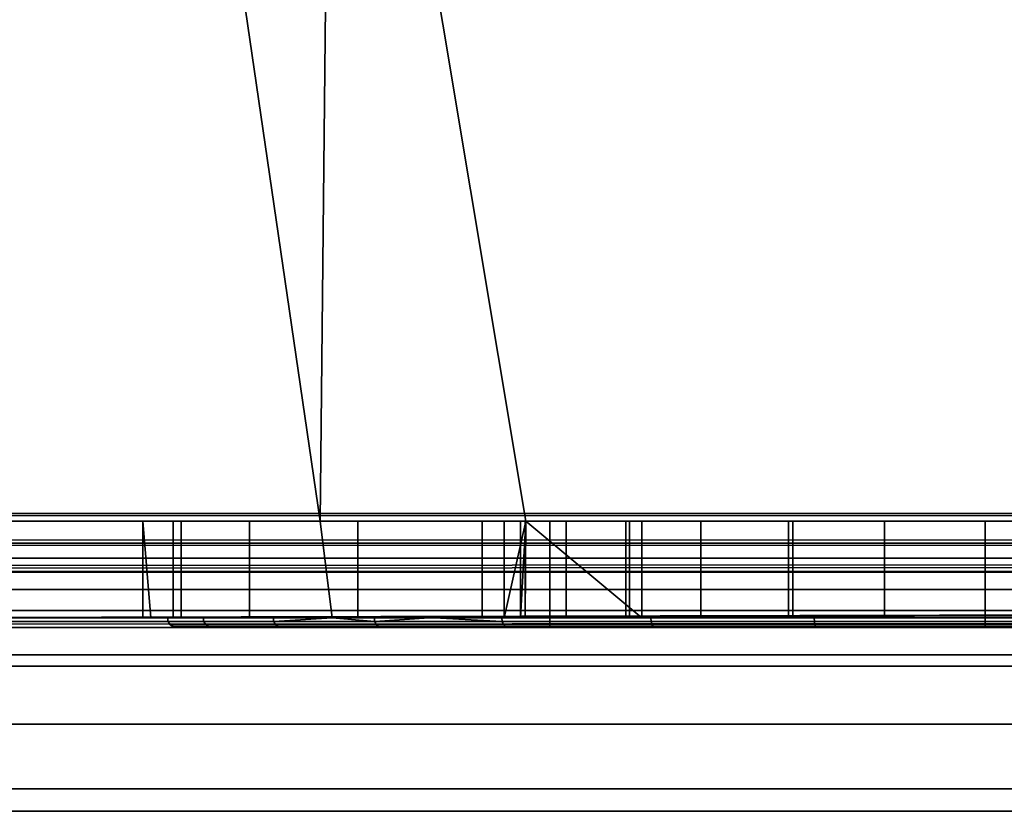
# Model space of a CAD drawing. Header units: millimetres. Extents: x -603 to 3703, y -115 to 193.
# Tile 293 of 656: x 1084 to 1094, y -33 to -25. Entities that reach past the tile are written whole.
import ezdxf

# ---------------------------------------------------------------- set-up
doc = ezdxf.new("R2010")
doc.units = ezdxf.units.MM
doc.layers.add('152', color=7, linetype='Continuous', true_color=0xffffff)

# ---------------------------------------------------------------- blocks, each defined once
blk = doc.blocks.new('UG_SURFACE_070')
at = {"layer": '152', "color": 252, "linetype": 'Continuous', "lineweight": 35}
for points in [[(1081.975, -17, 1167.5), (1032, -17, 1167.5), (1032, -30, 1167.5), (1114, -30, 1167.5)], [(1114, -30, 1002.5), (1032, -30, 1002.5), (1032, -17, 1002.5), (1081.975, -17, 1002.5)], [(1114, -30, 1167.5), (1085.375, -17, 1167.5), (1081.975, -17, 1167.5)], [(1114, -30, 1002.5), (1081.975, -17, 1002.5), (1085.375, -17, 1002.5)], [(1114, -30, 1167.5), (1087.25, -17, 1167.5), (1085.375, -17, 1167.5)], [(1114, -30, 1002.5), (1085.375, -17, 1002.5), (1087.25, -17, 1002.5)], [(1114, -30, 1167.5), (1100.75, -17, 1167.5), (1087.25, -17, 1167.5)], [(1114, -30, 1002.5), (1087.25, -17, 1002.5), (1100.75, -17, 1002.5)], [(1081.975, -30, 1003.5), (1087.125, -30, 1003.5), (1085.375, -18, 1003.5), (1081.975, -18, 1003.5)], [(1087.125, -30, 1166.5), (1081.975, -30, 1166.5), (1081.975, -18, 1166.5), (1085.375, -18, 1166.5)], [(1087.125, -30, 1003.5), (1087.25, -18, 1003.5), (1085.375, -18, 1003.5)], [(1085.375, -18, 1166.5), (1087.25, -18, 1166.5), (1087.125, -30, 1166.5)], [(1087.25, -18, 1003.5), (1087.125, -30, 1003.5), (1089.25, -30, 1003.5)], [(1087.25, -18, 1166.5), (1089.25, -30, 1166.5), (1087.125, -30, 1166.5)], [(1089.25, -30, 1003.5), (1098.75, -30, 1003.5), (1100.75, -18, 1003.5), (1087.25, -18, 1003.5)], [(1087.25, -18, 1166.5), (1100.75, -18, 1166.5), (1098.75, -30, 1166.5), (1089.25, -30, 1166.5)], [(1114, -30, 1167.5), (1032, -30, 1167.5), (1032, -30.383, 1167.424), (1113.968, -30.383, 1167.424)], [(1113.968, -30.383, 1002.576), (1032, -30.383, 1002.576), (1032, -30, 1002.5), (1114, -30, 1002.5)], [(1081.975, -30, 1033.975), (1081.975, -30, 1093.25), (1087.125, -30, 1093.25), (1087.125, -30, 1037.205)], [(1087.125, -30, 1037.205), (1085.689, -30, 1034.737), (1081.975, -30, 1033.975)], [(1081.975, -30, 1013.575), (1081.975, -30, 1033.975), (1085.293, -30, 1031.132), (1086.393, -30, 1027.676)], [(1081.975, -30, 1033.975), (1085.606, -30, 1033.975), (1085.293, -30, 1031.132)], [(1086.393, -30, 1027.676), (1087.125, -30, 1026.851), (1087.125, -30, 1013.575), (1081.975, -30, 1013.575)], [(1085.689, -30, 1034.737), (1085.606, -30, 1033.975), (1081.975, -30, 1033.975)], [(1087.125, -30, 1166.5), (1087.125, -30, 1126.75), (1081.975, -30, 1126.75), (1081.975, -30, 1166.5)], [(1087.125, -30, 1126.75), (1087.125, -30, 1108.1), (1081.975, -30, 1108.1), (1081.975, -30, 1126.75)], [(1087.125, -30, 1108.1), (1087.125, -30, 1099.9), (1081.975, -30, 1099.9), (1081.975, -30, 1108.1)], [(1087.125, -30, 1099.9), (1087.125, -30, 1093.25), (1081.975, -30, 1093.25), (1081.975, -30, 1099.9)], [(1087.125, -30, 1013.575), (1087.125, -30, 1003.5), (1081.975, -30, 1003.5), (1081.975, -30, 1013.575)], [(1085.293, -30, 1031.132), (1085.606, -30, 1033.975), (1085.606, -31, 1033.975), (1085.375, -31, 1031.877)], [(1085.293, -30, 1031.132), (1085.293, -31, 1031.132), (1085.375, -31, 1030.875)], [(1085.375, -31, 1030.875), (1086.393, -31, 1027.676), (1086.393, -30, 1027.676), (1085.293, -30, 1031.132)], [(1085.375, -31, 1031.877), (1085.293, -31, 1031.132), (1085.293, -30, 1031.132)], [(1085.606, -30, 1033.975), (1085.689, -30, 1034.737), (1085.689, -31, 1034.737), (1085.606, -31, 1033.975)], [(1087.25, -31, 1037.42), (1085.689, -31, 1034.737), (1085.689, -30, 1034.737), (1087.125, -30, 1037.205)], [(1087.125, -30, 1026.851), (1086.393, -30, 1027.676), (1086.393, -31, 1027.676), (1087.25, -31, 1026.71)], [(1087.125, -30, 1037.205), (1087.513, -30, 1037.872), (1087.513, -31, 1037.872), (1087.25, -31, 1037.42)], [(1087.25, -31, 1026.71), (1088.8, -31, 1024.963), (1088.8, -30, 1024.963), (1087.125, -30, 1026.851)], [(1087.125, -30, 1126.75), (1087.125, -30, 1166.5), (1089.027, -30, 1150.523), (1089.245, -30, 1148.455)], [(1087.125, -30, 1166.5), (1089.25, -30, 1166.5), (1089.25, -30, 1151.208), (1089.027, -30, 1150.523)], [(1087.125, -30, 1037.205), (1087.125, -30, 1093.25), (1089.027, -30, 1082.523), (1089.245, -30, 1080.455)], [(1087.125, -30, 1093.25), (1089.25, -30, 1093.25), (1089.25, -30, 1083.208), (1089.027, -30, 1082.523)], [(1087.125, -30, 1013.575), (1088.8, -30, 1013.575), (1088.8, -30, 1012.55)], [(1088.8, -30, 1012.55), (1089.196, -30, 1010.56), (1087.125, -30, 1003.5), (1087.125, -30, 1013.575)], [(1089.196, -30, 1010.56), (1089.25, -30, 1010.479), (1089.25, -30, 1003.5), (1087.125, -30, 1003.5)], [(1088.8, -30, 1013.575), (1087.125, -30, 1013.575), (1087.125, -30, 1026.851), (1088.8, -30, 1024.963)], [(1087.513, -30, 1037.872), (1087.125, -30, 1037.205), (1089.245, -30, 1080.455)], [(1089.245, -30, 1148.455), (1089.25, -30, 1148.446), (1089.25, -30, 1126.75), (1087.125, -30, 1126.75)], [(1089.25, -30, 1126.75), (1089.25, -30, 1108.1), (1087.125, -30, 1108.1), (1087.125, -30, 1126.75)], [(1089.25, -30, 1108.1), (1089.25, -30, 1099.9), (1087.125, -30, 1099.9), (1087.125, -30, 1108.1)], [(1089.25, -30, 1099.9), (1089.25, -30, 1093.25), (1087.125, -30, 1093.25), (1087.125, -30, 1099.9)], [(1090.452, -31, 1039.998), (1087.513, -31, 1037.872), (1087.513, -30, 1037.872), (1089.25, -30, 1039.129)], [(1089.245, -30, 1080.455), (1089.25, -30, 1080.446), (1089.25, -30, 1039.129), (1087.513, -30, 1037.872)], [(1088.8, -30, 1012.55), (1088.8, -31, 1012.55), (1089.196, -31, 1010.56), (1089.196, -30, 1010.56)], [(1088.8, -31, 1013.575), (1088.8, -31, 1012.55), (1088.8, -30, 1012.55), (1088.8, -30, 1013.575)], [(1088.8, -30, 1013.575), (1088.8, -30, 1024.963), (1088.8, -31, 1024.963), (1088.8, -31, 1013.575)], [(1089.027, -31, 1150.523), (1089.027, -30, 1150.523), (1089.25, -30, 1151.208)], [(1089.027, -30, 1150.523), (1089.027, -31, 1150.523), (1089.245, -31, 1148.455), (1089.245, -30, 1148.455)], [(1089.25, -30, 1151.208), (1089.67, -30, 1152.5), (1089.67, -31, 1152.5), (1089.027, -31, 1150.523)], [(1089.027, -31, 1082.523), (1089.027, -30, 1082.523), (1089.25, -30, 1083.208)], [(1089.027, -30, 1082.523), (1089.027, -31, 1082.523), (1089.245, -31, 1080.455), (1089.245, -30, 1080.455)], [(1089.25, -30, 1083.208), (1089.67, -30, 1084.5), (1089.67, -31, 1084.5), (1089.027, -31, 1082.523)], [(1089.196, -31, 1010.56), (1090.323, -31, 1008.873), (1090.323, -30, 1008.873), (1089.25, -30, 1010.479)], [(1089.25, -30, 1010.479), (1089.196, -30, 1010.56), (1089.196, -31, 1010.56)], [(1089.245, -31, 1148.455), (1090.284, -31, 1146.654), (1090.284, -30, 1146.654), (1089.25, -30, 1148.446)], [(1089.25, -30, 1148.446), (1089.245, -30, 1148.455), (1089.245, -31, 1148.455)], [(1089.245, -31, 1080.455), (1090.284, -31, 1078.654), (1090.284, -30, 1078.654), (1089.25, -30, 1080.446)], [(1089.25, -30, 1080.446), (1089.245, -30, 1080.455), (1089.245, -31, 1080.455)], [(1089.25, -30, 1039.129), (1090.452, -30, 1039.998), (1090.452, -31, 1039.998)], [(1094, -30, 1087), (1092.96, -30, 1086.891), (1089.25, -30, 1093.25), (1098.75, -30, 1093.25)], [(1089.25, -30, 1093.25), (1091.061, -30, 1086.045), (1089.67, -30, 1084.5)], [(1092.96, -30, 1086.891), (1091.061, -30, 1086.045), (1089.25, -30, 1093.25)], [(1089.25, -30, 1126.75), (1091.966, -30, 1145.432), (1094, -30, 1145)], [(1089.25, -30, 1126.75), (1090.284, -30, 1146.654), (1091.966, -30, 1145.432)], [(1094, -30, 1145), (1096.034, -30, 1145.432), (1098.75, -30, 1126.75), (1089.25, -30, 1126.75)], [(1089.25, -30, 1126.75), (1089.25, -30, 1148.446), (1090.284, -30, 1146.654)], [(1094, -30, 1155), (1092.96, -30, 1154.891), (1089.25, -30, 1166.5), (1098.75, -30, 1166.5)], [(1089.25, -30, 1166.5), (1091.061, -30, 1154.045), (1089.67, -30, 1152.5)], [(1092.96, -30, 1154.891), (1091.061, -30, 1154.045), (1089.25, -30, 1166.5)], [(1090.452, -30, 1039.998), (1089.25, -30, 1039.129), (1091.966, -30, 1077.432)], [(1089.25, -30, 1039.129), (1090.284, -30, 1078.654), (1091.966, -30, 1077.432)], [(1089.25, -30, 1039.129), (1089.25, -30, 1080.446), (1090.284, -30, 1078.654)], [(1089.25, -30, 1003.5), (1090.323, -30, 1008.873), (1092.01, -30, 1007.746)], [(1089.25, -30, 1003.5), (1089.25, -30, 1010.479), (1090.323, -30, 1008.873)], [(1092.01, -30, 1007.746), (1094, -30, 1007.35), (1098.75, -30, 1003.5), (1089.25, -30, 1003.5)], [(1089.25, -30, 1126.75), (1098.75, -30, 1126.75), (1098.5, -30, 1108.5), (1089.5, -30, 1108.5)], [(1089.25, -30, 1093.25), (1089.25, -30, 1099.9), (1089.5, -30, 1099.9), (1089.5, -30, 1099.5)], [(1089.5, -30, 1099.5), (1098.5, -30, 1099.5), (1098.75, -30, 1093.25), (1089.25, -30, 1093.25)], [(1089.5, -30, 1099.9), (1089.25, -30, 1099.9), (1089.25, -30, 1108.1), (1089.5, -30, 1108.1)], [(1089.5, -30, 1108.5), (1089.5, -30, 1108.1), (1089.25, -30, 1108.1), (1089.25, -30, 1126.75)], [(1089.67, -30, 1152.5), (1089.25, -30, 1151.208), (1089.25, -30, 1166.5)], [(1089.67, -30, 1084.5), (1089.25, -30, 1083.208), (1089.25, -30, 1093.25)], [(1098.5, -30, 1099.5), (1089.5, -30, 1099.5), (1089.5, -31.1, 1099.5), (1098.5, -31.1, 1099.5)], [(1089.5, -31.1, 1108.5), (1089.5, -31.1, 1099.5), (1089.5, -30, 1099.9), (1089.5, -30, 1108.1)], [(1089.5, -31.1, 1099.5), (1089.5, -30, 1099.5), (1089.5, -30, 1099.9)], [(1089.5, -30, 1108.1), (1089.5, -30, 1108.5), (1089.5, -31.1, 1108.5)], [(1089.5, -30, 1108.5), (1098.5, -30, 1108.5), (1098.5, -31.1, 1108.5), (1089.5, -31.1, 1108.5)], [(1091.061, -30, 1154.045), (1091.061, -31, 1154.045), (1089.67, -31, 1152.5), (1089.67, -30, 1152.5)], [(1091.061, -30, 1086.045), (1091.061, -31, 1086.045), (1089.67, -31, 1084.5), (1089.67, -30, 1084.5)], [(1090.284, -30, 1146.654), (1090.284, -31, 1146.654), (1091.966, -31, 1145.432), (1091.966, -30, 1145.432)], [(1090.284, -30, 1078.654), (1090.284, -31, 1078.654), (1091.966, -31, 1077.432), (1091.966, -30, 1077.432)], [(1090.323, -30, 1008.873), (1090.323, -31, 1008.873), (1092.01, -31, 1007.746), (1092.01, -30, 1007.746)], [(1094, -30, 1040.75), (1094, -31, 1040.75), (1090.452, -31, 1039.998), (1090.452, -30, 1039.998)], [(1091.966, -30, 1077.432), (1094, -30, 1077), (1094, -30, 1040.75), (1090.452, -30, 1039.998)], [(1092.96, -30, 1154.891), (1092.96, -31, 1154.891), (1091.061, -31, 1154.045), (1091.061, -30, 1154.045)], [(1092.96, -30, 1086.891), (1092.96, -31, 1086.891), (1091.061, -31, 1086.045), (1091.061, -30, 1086.045)], [(1091.966, -30, 1145.432), (1091.966, -31, 1145.432), (1094, -31, 1145), (1094, -30, 1145)], [(1091.966, -30, 1077.432), (1091.966, -31, 1077.432), (1094, -31, 1077), (1094, -30, 1077)], [(1092.01, -30, 1007.746), (1092.01, -31, 1007.746), (1094, -31, 1007.35), (1094, -30, 1007.35)], [(1094, -31, 1155), (1092.96, -31, 1154.891), (1092.96, -30, 1154.891), (1094, -30, 1155)], [(1094, -31, 1087), (1092.96, -31, 1086.891), (1092.96, -30, 1086.891), (1094, -30, 1087)], [(1094, -30, 1007.35), (1094, -31, 1007.35), (1095.99, -31, 1007.746), (1095.99, -30, 1007.746)], [(1097.548, -30, 1039.998), (1097.548, -31, 1039.998), (1094, -31, 1040.75), (1094, -30, 1040.75)], [(1094, -30, 1155), (1095.04, -30, 1154.891), (1095.04, -31, 1154.891), (1094, -31, 1155)], [(1094, -30, 1145), (1094, -31, 1145), (1096.034, -31, 1145.432), (1096.034, -30, 1145.432)], [(1094, -30, 1087), (1095.04, -30, 1086.891), (1095.04, -31, 1086.891), (1094, -31, 1087)], [(1094, -30, 1077), (1094, -31, 1077), (1096.034, -31, 1077.432), (1096.034, -30, 1077.432)], [(1098.75, -30, 1093.25), (1095.04, -30, 1086.891), (1094, -30, 1087)], [(1098.75, -30, 1166.5), (1095.04, -30, 1154.891), (1094, -30, 1155)], [(1097.548, -30, 1039.998), (1094, -30, 1040.75), (1094, -30, 1077), (1096.034, -30, 1077.432)], [(1098.75, -30, 1003.5), (1094, -30, 1007.35), (1095.99, -30, 1007.746)], [(1113.968, -30.383, 1167.424), (1032, -30.383, 1167.424), (1032, -30.707, 1167.207), (1113.879, -30.707, 1167.207)], [(1113.879, -30.707, 1002.793), (1032, -30.707, 1002.793), (1032, -30.383, 1002.576), (1113.968, -30.383, 1002.576)], [(1113.879, -30.707, 1167.207), (1032, -30.707, 1167.207), (1032, -30.924, 1166.883), (1113.744, -30.924, 1166.883)], [(1113.744, -30.924, 1003.117), (1032, -30.924, 1003.117), (1032, -30.707, 1002.793), (1113.879, -30.707, 1002.793)], [(1113.744, -30.924, 1166.883), (1032, -30.924, 1166.883), (1032, -31, 1166.5), (1081.975, -31, 1166.5)], [(1032, -30.924, 1003.117), (1085.375, -31, 1003.5), (1081.975, -31, 1003.5)], [(1032, -30.924, 1003.117), (1113.744, -30.924, 1003.117), (1087.25, -31, 1003.5), (1085.375, -31, 1003.5)], [(1113.744, -30.924, 1166.883), (1081.975, -31, 1166.5), (1085.375, -31, 1166.5)], [(1113.744, -30.924, 1166.883), (1085.375, -31, 1166.5), (1087.25, -31, 1166.5)], [(1087.25, -31, 1166.5), (1100.75, -31, 1166.5), (1113.744, -30.924, 1166.883)], [(1113.744, -30.924, 1003.117), (1100.75, -31, 1003.5), (1087.25, -31, 1003.5)], [(1081.975, -31, 1033.975), (1081.975, -31, 1013.575), (1085.375, -31, 1013.575), (1085.375, -31, 1030.875)], [(1085.375, -31, 1030.875), (1085.293, -31, 1031.132), (1081.975, -31, 1033.975)], [(1085.293, -31, 1031.132), (1085.375, -31, 1031.877), (1085.375, -31, 1033.975), (1081.975, -31, 1033.975)], [(1081.975, -31, 1166.5), (1081.975, -31, 1128.75), (1085.375, -31, 1128.75), (1085.375, -31, 1166.5)], [(1081.975, -31, 1128.75), (1081.975, -31, 1110.1), (1085.375, -31, 1110.1), (1085.375, -31, 1128.75)], [(1081.975, -31, 1110.1), (1081.975, -31, 1097.9), (1085.375, -31, 1097.9), (1085.375, -31, 1110.1)], [(1081.975, -31, 1097.9), (1081.975, -31, 1091.25), (1085.375, -31, 1091.25), (1085.375, -31, 1097.9)], [(1081.975, -31, 1091.25), (1081.975, -31, 1033.975), (1085.375, -31, 1033.975), (1085.375, -31, 1091.25)], [(1081.975, -31, 1013.575), (1081.975, -31, 1003.5), (1085.375, -31, 1003.5), (1085.375, -31, 1013.575)], [(1085.375, -31, 1110.1), (1085.375, -31, 1097.9), (1085.547, -31, 1103.112)], [(1085.375, -31, 1097.9), (1086.639, -31, 1099.75), (1085.547, -31, 1103.112)], [(1085.547, -31, 1103.112), (1085.916, -31, 1106.627), (1085.375, -31, 1110.1)], [(1085.375, -31, 1097.9), (1087.25, -31, 1097.9), (1087.25, -31, 1099.071), (1086.639, -31, 1099.75)], [(1085.375, -31, 1013.575), (1087.25, -31, 1013.575), (1087.25, -31, 1026.71), (1086.393, -31, 1027.676)], [(1085.375, -31, 1091.25), (1085.375, -31, 1033.975), (1085.606, -31, 1033.975), (1085.689, -31, 1034.737)], [(1085.689, -31, 1034.737), (1087.25, -31, 1037.42), (1087.25, -31, 1091.25), (1085.375, -31, 1091.25)], [(1085.606, -31, 1033.975), (1085.375, -31, 1033.975), (1085.375, -31, 1031.877)], [(1086.393, -31, 1027.676), (1085.375, -31, 1030.875), (1085.375, -31, 1013.575)], [(1085.916, -31, 1106.627), (1087.25, -31, 1108.937), (1087.25, -31, 1110.1), (1085.375, -31, 1110.1)], [(1085.375, -31, 1166.5), (1085.375, -31, 1128.75), (1087.25, -31, 1128.75), (1087.25, -31, 1166.5)], [(1085.375, -31, 1128.75), (1085.375, -31, 1110.1), (1087.25, -31, 1110.1), (1087.25, -31, 1128.75)], [(1085.375, -31, 1097.9), (1085.375, -31, 1091.25), (1087.25, -31, 1091.25), (1087.25, -31, 1097.9)], [(1085.375, -31, 1013.575), (1085.375, -31, 1003.5), (1087.25, -31, 1003.5), (1087.25, -31, 1013.575)], [(1086.645, -31.038, 1099.754), (1085.554, -31.038, 1103.112), (1085.547, -31, 1103.112), (1086.639, -31, 1099.75)], [(1085.554, -31.038, 1103.112), (1085.923, -31.038, 1106.624), (1085.916, -31, 1106.627), (1085.547, -31, 1103.112)], [(1086.664, -31.071, 1099.765), (1085.576, -31.071, 1103.115), (1085.554, -31.038, 1103.112), (1086.645, -31.038, 1099.754)], [(1085.576, -31.071, 1103.115), (1085.944, -31.071, 1106.618), (1085.923, -31.038, 1106.624), (1085.554, -31.038, 1103.112)], [(1087.25, -31, 1108.937), (1085.916, -31, 1106.627), (1085.923, -31.038, 1106.624), (1087.689, -31.038, 1109.683)], [(1085.944, -31.071, 1106.618), (1087.705, -31.071, 1109.668), (1087.689, -31.038, 1109.683), (1085.923, -31.038, 1106.624)], [(1086.645, -31.038, 1099.754), (1086.639, -31, 1099.75), (1087.25, -31, 1099.071)], [(1087.25, -31, 1099.071), (1088.305, -31, 1097.9), (1089.008, -31.038, 1097.129), (1086.645, -31.038, 1099.754)], [(1089.021, -31.071, 1097.147), (1086.664, -31.071, 1099.765), (1086.645, -31.038, 1099.754), (1089.008, -31.038, 1097.129)], [(1087.25, -31, 1166.5), (1092.96, -31, 1154.891), (1094, -31, 1155)], [(1094, -31, 1155), (1095.04, -31, 1154.891), (1100.75, -31, 1166.5), (1087.25, -31, 1166.5)], [(1087.25, -31, 1166.5), (1091.061, -31, 1154.045), (1092.96, -31, 1154.891)], [(1087.25, -31, 1166.5), (1089.67, -31, 1152.5), (1091.061, -31, 1154.045)], [(1087.25, -31, 1166.5), (1089.027, -31, 1150.523), (1089.67, -31, 1152.5)], [(1087.25, -31, 1128.75), (1090.284, -31, 1146.654), (1089.245, -31, 1148.455)], [(1089.245, -31, 1148.455), (1089.027, -31, 1150.523), (1087.25, -31, 1166.5), (1087.25, -31, 1128.75)], [(1087.25, -31, 1128.75), (1094, -31, 1145), (1091.966, -31, 1145.432)], [(1091.966, -31, 1145.432), (1090.284, -31, 1146.654), (1087.25, -31, 1128.75)], [(1087.25, -31, 1091.25), (1100.75, -31, 1091.25), (1095.767, -31, 1095.686), (1092.233, -31, 1095.686)], [(1092.233, -31, 1095.686), (1089.004, -31, 1097.123), (1087.25, -31, 1091.25)], [(1087.25, -31, 1110.1), (1087.25, -31, 1108.937), (1087.683, -31, 1109.688)], [(1100.75, -31, 1128.75), (1087.25, -31, 1128.75), (1094, -31, 1112.5), (1097.457, -31, 1111.765)], [(1087.25, -31, 1128.75), (1087.25, -31, 1110.1), (1088.251, -31, 1110.1), (1090.543, -31, 1111.765)], [(1090.543, -31, 1111.765), (1094, -31, 1112.5), (1087.25, -31, 1128.75)], [(1100.75, -31, 1091.25), (1087.25, -31, 1091.25), (1092.96, -31, 1086.891), (1094, -31, 1087)], [(1087.25, -31, 1091.25), (1091.061, -31, 1086.045), (1092.96, -31, 1086.891)], [(1087.25, -31, 1091.25), (1089.67, -31, 1084.5), (1091.061, -31, 1086.045)], [(1087.25, -31, 1091.25), (1089.027, -31, 1082.523), (1089.67, -31, 1084.5)], [(1087.25, -31, 1037.42), (1090.284, -31, 1078.654), (1089.245, -31, 1080.455)], [(1091.966, -31, 1077.432), (1087.25, -31, 1037.42), (1087.513, -31, 1037.872)], [(1089.245, -31, 1080.455), (1089.027, -31, 1082.523), (1087.25, -31, 1091.25), (1087.25, -31, 1037.42)], [(1091.966, -31, 1077.432), (1090.284, -31, 1078.654), (1087.25, -31, 1037.42)], [(1087.25, -31, 1003.5), (1094, -31, 1007.35), (1092.01, -31, 1007.746)], [(1087.25, -31, 1013.575), (1087.25, -31, 1003.5), (1089.196, -31, 1010.56), (1088.8, -31, 1012.55)], [(1092.01, -31, 1007.746), (1090.323, -31, 1008.873), (1087.25, -31, 1003.5)], [(1090.323, -31, 1008.873), (1089.196, -31, 1010.56), (1087.25, -31, 1003.5)], [(1095.99, -31, 1007.746), (1094, -31, 1007.35), (1087.25, -31, 1003.5), (1100.75, -31, 1003.5)], [(1088.8, -31, 1024.963), (1087.25, -31, 1026.71), (1087.25, -31, 1013.575), (1088.8, -31, 1013.575)], [(1088.8, -31, 1012.55), (1088.8, -31, 1013.575), (1087.25, -31, 1013.575)], [(1087.683, -31, 1109.688), (1088.251, -31, 1110.1), (1087.25, -31, 1110.1)], [(1087.25, -31, 1099.071), (1087.25, -31, 1097.9), (1088.305, -31, 1097.9)], [(1089.004, -31, 1097.123), (1088.305, -31, 1097.9), (1087.25, -31, 1097.9), (1087.25, -31, 1091.25)], [(1096.034, -31, 1145.432), (1094, -31, 1145), (1087.25, -31, 1128.75), (1100.75, -31, 1128.75)], [(1087.689, -31.038, 1109.683), (1087.683, -31, 1109.688), (1087.25, -31, 1108.937)], [(1087.513, -31, 1037.872), (1090.452, -31, 1039.998), (1091.966, -31, 1077.432)], [(1088.251, -31, 1110.1), (1087.683, -31, 1109.688), (1087.689, -31.038, 1109.683)], [(1087.689, -31.038, 1109.683), (1090.546, -31.038, 1111.758), (1090.543, -31, 1111.765), (1088.251, -31, 1110.1)], [(1087.705, -31.071, 1109.668), (1090.555, -31.071, 1111.738), (1090.546, -31.038, 1111.758), (1087.689, -31.038, 1109.683)], [(1088.305, -31, 1097.9), (1089.004, -31, 1097.123), (1089.008, -31.038, 1097.129)], [(1092.234, -31.038, 1095.693), (1089.008, -31.038, 1097.129), (1089.004, -31, 1097.123), (1092.233, -31, 1095.686)], [(1092.239, -31.071, 1095.714), (1089.021, -31.071, 1097.147), (1089.008, -31.038, 1097.129), (1092.234, -31.038, 1095.693)], [(1090.452, -31, 1039.998), (1094, -31, 1040.75), (1094, -31, 1077), (1091.966, -31, 1077.432)], [(1090.546, -31.038, 1111.758), (1094, -31.038, 1112.492), (1094, -31, 1112.5), (1090.543, -31, 1111.765)], [(1090.555, -31.071, 1111.738), (1094, -31.071, 1112.471), (1094, -31.038, 1112.492), (1090.546, -31.038, 1111.758)], [(1095.766, -31.038, 1095.693), (1092.234, -31.038, 1095.693), (1092.233, -31, 1095.686), (1095.767, -31, 1095.686)], [(1095.761, -31.071, 1095.714), (1092.239, -31.071, 1095.714), (1092.234, -31.038, 1095.693), (1095.766, -31.038, 1095.693)], [(1094, -31, 1087), (1095.04, -31, 1086.891), (1100.75, -31, 1091.25)], [(1096.034, -31, 1077.432), (1094, -31, 1077), (1094, -31, 1040.75), (1097.548, -31, 1039.998)], [(1094, -31.038, 1112.492), (1097.454, -31.038, 1111.758), (1097.457, -31, 1111.765), (1094, -31, 1112.5)], [(1094, -31.071, 1112.471), (1097.445, -31.071, 1111.738), (1097.454, -31.038, 1111.758), (1094, -31.038, 1112.492)], [(1086.692, -31.092, 1099.781), (1085.608, -31.092, 1103.118), (1085.576, -31.071, 1103.115), (1086.664, -31.071, 1099.765)], [(1085.608, -31.092, 1103.118), (1085.975, -31.092, 1106.608), (1085.944, -31.071, 1106.618), (1085.576, -31.071, 1103.115)], [(1086.725, -31.1, 1099.8), (1085.646, -31.1, 1103.122), (1085.608, -31.092, 1103.118), (1086.692, -31.092, 1099.781)], [(1085.646, -31.1, 1103.122), (1086.011, -31.1, 1106.596), (1085.975, -31.092, 1106.608), (1085.608, -31.092, 1103.118)], [(1086.011, -31.1, 1106.596), (1085.646, -31.1, 1103.122), (1086.725, -31.1, 1099.8), (1089.5, -31.1, 1099.5)], [(1085.975, -31.092, 1106.608), (1087.729, -31.092, 1109.646), (1087.705, -31.071, 1109.668), (1085.944, -31.071, 1106.618)], [(1086.011, -31.1, 1106.596), (1087.758, -31.1, 1109.621), (1087.729, -31.092, 1109.646), (1085.975, -31.092, 1106.608)], [(1089.5, -31.1, 1099.5), (1089.5, -31.1, 1108.5), (1087.758, -31.1, 1109.621), (1086.011, -31.1, 1106.596)], [(1089.04, -31.092, 1097.173), (1086.692, -31.092, 1099.781), (1086.664, -31.071, 1099.765), (1089.021, -31.071, 1097.147)], [(1089.063, -31.1, 1097.204), (1086.725, -31.1, 1099.8), (1086.692, -31.092, 1099.781), (1089.04, -31.092, 1097.173)], [(1086.725, -31.1, 1099.8), (1089.063, -31.1, 1097.204), (1089.5, -31.1, 1099.5)], [(1087.729, -31.092, 1109.646), (1090.568, -31.092, 1111.709), (1090.555, -31.071, 1111.738), (1087.705, -31.071, 1109.668)], [(1087.758, -31.1, 1109.621), (1090.583, -31.1, 1111.674), (1090.568, -31.092, 1111.709), (1087.729, -31.092, 1109.646)], [(1090.583, -31.1, 1111.674), (1087.758, -31.1, 1109.621), (1089.5, -31.1, 1108.5)], [(1092.246, -31.092, 1095.746), (1089.04, -31.092, 1097.173), (1089.021, -31.071, 1097.147), (1092.239, -31.071, 1095.714)], [(1092.254, -31.1, 1095.784), (1089.063, -31.1, 1097.204), (1089.04, -31.092, 1097.173), (1092.246, -31.092, 1095.746)], [(1098.5, -31.1, 1099.5), (1089.5, -31.1, 1099.5), (1089.063, -31.1, 1097.204), (1092.254, -31.1, 1095.784)], [(1089.5, -31.1, 1108.5), (1098.5, -31.1, 1108.5), (1094, -31.1, 1112.4), (1090.583, -31.1, 1111.674)], [(1090.568, -31.092, 1111.709), (1094, -31.092, 1112.438), (1094, -31.071, 1112.471), (1090.555, -31.071, 1111.738)], [(1090.583, -31.1, 1111.674), (1094, -31.1, 1112.4), (1094, -31.092, 1112.438), (1090.568, -31.092, 1111.709)], [(1095.754, -31.092, 1095.746), (1092.246, -31.092, 1095.746), (1092.239, -31.071, 1095.714), (1095.761, -31.071, 1095.714)], [(1095.747, -31.1, 1095.784), (1092.254, -31.1, 1095.784), (1092.246, -31.092, 1095.746), (1095.754, -31.092, 1095.746)], [(1092.254, -31.1, 1095.784), (1095.747, -31.1, 1095.784), (1098.937, -31.1, 1097.204), (1098.5, -31.1, 1099.5)], [(1094, -31.092, 1112.438), (1097.432, -31.092, 1111.709), (1097.445, -31.071, 1111.738), (1094, -31.071, 1112.471)], [(1094, -31.1, 1112.4), (1097.417, -31.1, 1111.674), (1097.432, -31.092, 1111.709), (1094, -31.092, 1112.438)], [(1098.5, -31.1, 1108.5), (1100.242, -31.1, 1109.621), (1097.417, -31.1, 1111.674), (1094, -31.1, 1112.4)]]:
    blk.add_3dface(points, dxfattribs=at)
blk = doc.blocks.new('UG_SURFACE_071')
at = {"layer": '152', "color": 43, "linetype": 'Continuous', "lineweight": 35}
for points in [[(1029, 0, 2017), (1029, -34, 2017), (1971, -34, 2017), (1971, 0, 2017)], [(1029, -34), (1029, -2), (1971, -2), (1971, -34)]]:
    blk.add_3dface(points, dxfattribs=at)
blk = doc.blocks.new('UG_SURFACE_101')
at = {"layer": '152', "color": 252, "linetype": 'Continuous', "lineweight": 35}
for points in [[(1023.5, -29.92, 2021.75), (1976.5, -29.92, 2021.75), (1976.5, 14.42, 2021.75), (1023.5, 14.42, 2021.75)], [(1025, -29.92, 2020.25), (1025, 14.42, 2020.25), (1975, 14.42, 2020.25), (1975, -29.92, 2020.25)], [(970, -18, 2075.25), (970, -29.92, 2075.25), (2030, -29.92, 2075.25), (2030, -18, 2075.25)], [(971.5, -18, 2073.75), (2028.5, -18, 2073.75), (2028.5, -29.92, 2073.75), (971.5, -29.92, 2073.75)], [(2030, -29.92, 2075.25), (970, -29.92, 2075.25), (970.059, -30.521, 2075.191)], [(2029.941, -30.521, 2075.191), (2030, -29.92, 2075.25), (970.059, -30.521, 2075.191)], [(971.53, -30.228, 2073.72), (971.5, -29.92, 2073.75), (2028.5, -29.92, 2073.75)], [(971.53, -30.228, 2073.72), (2028.5, -29.92, 2073.75), (2028.47, -30.228, 2073.72)], [(1976.53, -30.228, 2021.78), (1023.5, -29.92, 2021.75), (1023.47, -30.228, 2021.78)], [(1976.53, -30.228, 2021.78), (1976.5, -29.92, 2021.75), (1023.5, -29.92, 2021.75)], [(1024.941, -30.521, 2020.309), (1975, -29.92, 2020.25), (1975.059, -30.521, 2020.309)], [(1024.941, -30.521, 2020.309), (1025, -29.92, 2020.25), (1975, -29.92, 2020.25)], [(2028.47, -30.228, 2073.72), (2028.38, -30.525, 2073.63), (971.62, -30.525, 2073.63), (971.53, -30.228, 2073.72)], [(1023.47, -30.228, 2021.78), (1023.38, -30.525, 2021.87), (1976.62, -30.525, 2021.87)], [(1023.47, -30.228, 2021.78), (1976.62, -30.525, 2021.87), (1976.53, -30.228, 2021.78)], [(970.059, -30.521, 2075.191), (970.234, -31.099, 2075.016), (2029.766, -31.099, 2075.016), (2029.941, -30.521, 2075.191)], [(2028.037, -31.037, 2073.287), (971.963, -31.037, 2073.287), (971.62, -30.525, 2073.63), (2028.38, -30.525, 2073.63)], [(1976.62, -30.525, 2021.87), (1023.38, -30.525, 2021.87), (1023.037, -31.037, 2022.213), (1976.963, -31.037, 2022.213)], [(1975.059, -30.521, 2020.309), (1024.765, -31.099, 2020.484), (1024.941, -30.521, 2020.309)], [(1975.059, -30.521, 2020.309), (1975.235, -31.099, 2020.484), (1024.765, -31.099, 2020.484)], [(2027.525, -31.38, 2072.775), (972.475, -31.38, 2072.775), (971.963, -31.037, 2073.287), (2028.037, -31.037, 2073.287)], [(1976.963, -31.037, 2022.213), (1023.037, -31.037, 2022.213), (1022.525, -31.38, 2022.725), (1977.475, -31.38, 2022.725)], [(2029.766, -31.099, 2075.016), (970.234, -31.099, 2075.016), (970.902, -32.098, 2074.348), (2029.098, -32.098, 2074.348)], [(1975.902, -32.098, 2021.152), (1024.098, -32.098, 2021.152), (1024.765, -31.099, 2020.484), (1975.235, -31.099, 2020.484)], [(2026.92, -31.5, 2072.17), (973.08, -31.5, 2072.17), (972.475, -31.38, 2072.775), (2027.525, -31.38, 2072.775)], [(1977.475, -31.38, 2022.725), (1022.525, -31.38, 2022.725), (1021.92, -31.5, 2023.33), (1978.08, -31.5, 2023.33)], [(973.08, -31.5, 2072.17), (2026.92, -31.5, 2072.17), (1978.08, -31.5, 2023.33), (1021.92, -31.5, 2023.33)], [(2029.098, -32.098, 2074.348), (970.902, -32.098, 2074.348), (971.901, -32.766, 2073.349), (2028.099, -32.766, 2073.349)], [(1976.901, -32.766, 2022.151), (1023.099, -32.766, 2022.151), (1024.098, -32.098, 2021.152), (1975.902, -32.098, 2021.152)], [(2028.099, -32.766, 2073.349), (971.901, -32.766, 2073.349), (973.08, -33, 2072.17), (2026.92, -33, 2072.17)], [(1978.08, -33, 2023.33), (1021.92, -33, 2023.33), (1023.099, -32.766, 2022.151), (1976.901, -32.766, 2022.151)], [(973.08, -33, 2072.17), (1021.92, -33, 2023.33), (1978.08, -33, 2023.33), (2026.92, -33, 2072.17)]]:
    blk.add_3dface(points, dxfattribs=at)

msp = doc.modelspace()

# ---------------------------------------------------------------- linework, layer by layer
at = {"layer": '152', "color": 252, "linetype": 'Continuous', "lineweight": 35, "true_color": 0x939598}
for p, q in [((2030, -29.92, 2075.25), (970, -29.92, 2075.25)), ((2028.5, -29.92, 2073.75), (971.5, -29.92, 2073.75)), ((1976.5, -29.92, 2021.75), (1023.5, -29.92, 2021.75)), ((1975, -29.92, 2020.25), (1025, -29.92, 2020.25)), ((1032, -30, 1167.5), (1114, -30, 1167.5)), ((1032, -30, 1166.5), (1113.586, -30, 1166.5)), ((1032, -30, 1003.5), (1113.586, -30, 1003.5)), ((1114, -30, 1002.5), (1032, -30, 1002.5)), ((1088.8, -30, 1024.963), (1088.8, -31, 1024.963)), ((1088.8, -30, 1012.55), (1088.8, -31, 1012.55)), ((1088.8, -30, 1012.55), (1088.8, -30, 1024.963)), ((1089.5, -30, 1099.5), (1089.5, -30, 1108.5)), ((1089.5, -31.1, 1099.5), (1089.5, -30, 1099.5)), ((1098.5, -30, 1099.5), (1089.5, -30, 1099.5)), ((1089.5, -30, 1108.5), (1098.5, -30, 1108.5)), ((1089.5, -31.1, 1108.5), (1089.5, -30, 1108.5)), ((1032, -31, 1003.5), (1113.586, -31, 1003.5)), ((1113.586, -31, 1166.5), (1032, -31, 1166.5)), ((1113.586, -31, 1166.5), (1032, -31, 1166.5)), ((1088.8, -31, 1012.55), (1088.8, -31, 1024.963)), ((1089.5, -31.1, 1108.5), (1098.5, -31.1, 1108.5)), ((1089.5, -31.1, 1099.5), (1089.5, -31.1, 1108.5)), ((1098.5, -31.1, 1099.5), (1089.5, -31.1, 1099.5)), ((2026.92, -31.5, 2072.17), (973.08, -31.5, 2072.17)), ((1978.08, -31.5, 2023.33), (1021.92, -31.5, 2023.33))]:
    msp.add_line(p, q, dxfattribs=at)
at = {"layer": '152', "color": 252, "linetype": 'Continuous', "lineweight": 35, "true_color": 0x939598, "extrusion": (0, 1, 0)}
for centre, radius in [((-1094, 1150, -30), 5), ((-1094, 1082, -30), 5), ((-1094, 1104, -31), 8.5), ((-1094, 1150, -31), 5), ((-1094, 1082, -31), 5)]:
    msp.add_circle(centre, radius, dxfattribs=at)
at = {"layer": '152', "color": 252, "linetype": 'Continuous', "lineweight": 35, "true_color": 0x939598, "extrusion": (0, -1, 0)}
msp.add_circle((1094, 1104, 31.1), 8.4, dxfattribs=at)
at = {"layer": '152', "color": 252, "linetype": 'Continuous', "lineweight": 35, "true_color": 0x939598, "extrusion": (0, 1, 0)}
for centre, radius, start, end in [((-1094, 1032, -30), 8.75, 306.4617, 233.5383), ((-1094, 1012.55, -30), 5.2, 180, 0), ((-1094, 1012.55, -30), 5.2, 180, 0), ((-1094, 1032, -31), 8.75, 306.4617, 233.5383), ((-1094, 1012.55, -31), 5.2, 180, 0)]:
    msp.add_arc(centre, radius, start, end, dxfattribs=at)

# ---------------------------------------------------------------- block references
at = {"layer": '152', "color": 252, "linetype": 'Continuous', "lineweight": 35, "true_color": 0x939598}
for name in ['UG_SURFACE_101', 'UG_SURFACE_071', 'UG_SURFACE_070']:
    msp.add_blockref(name, (0, 0), dxfattribs=at)

doc.saveas('drawing.dxf')
